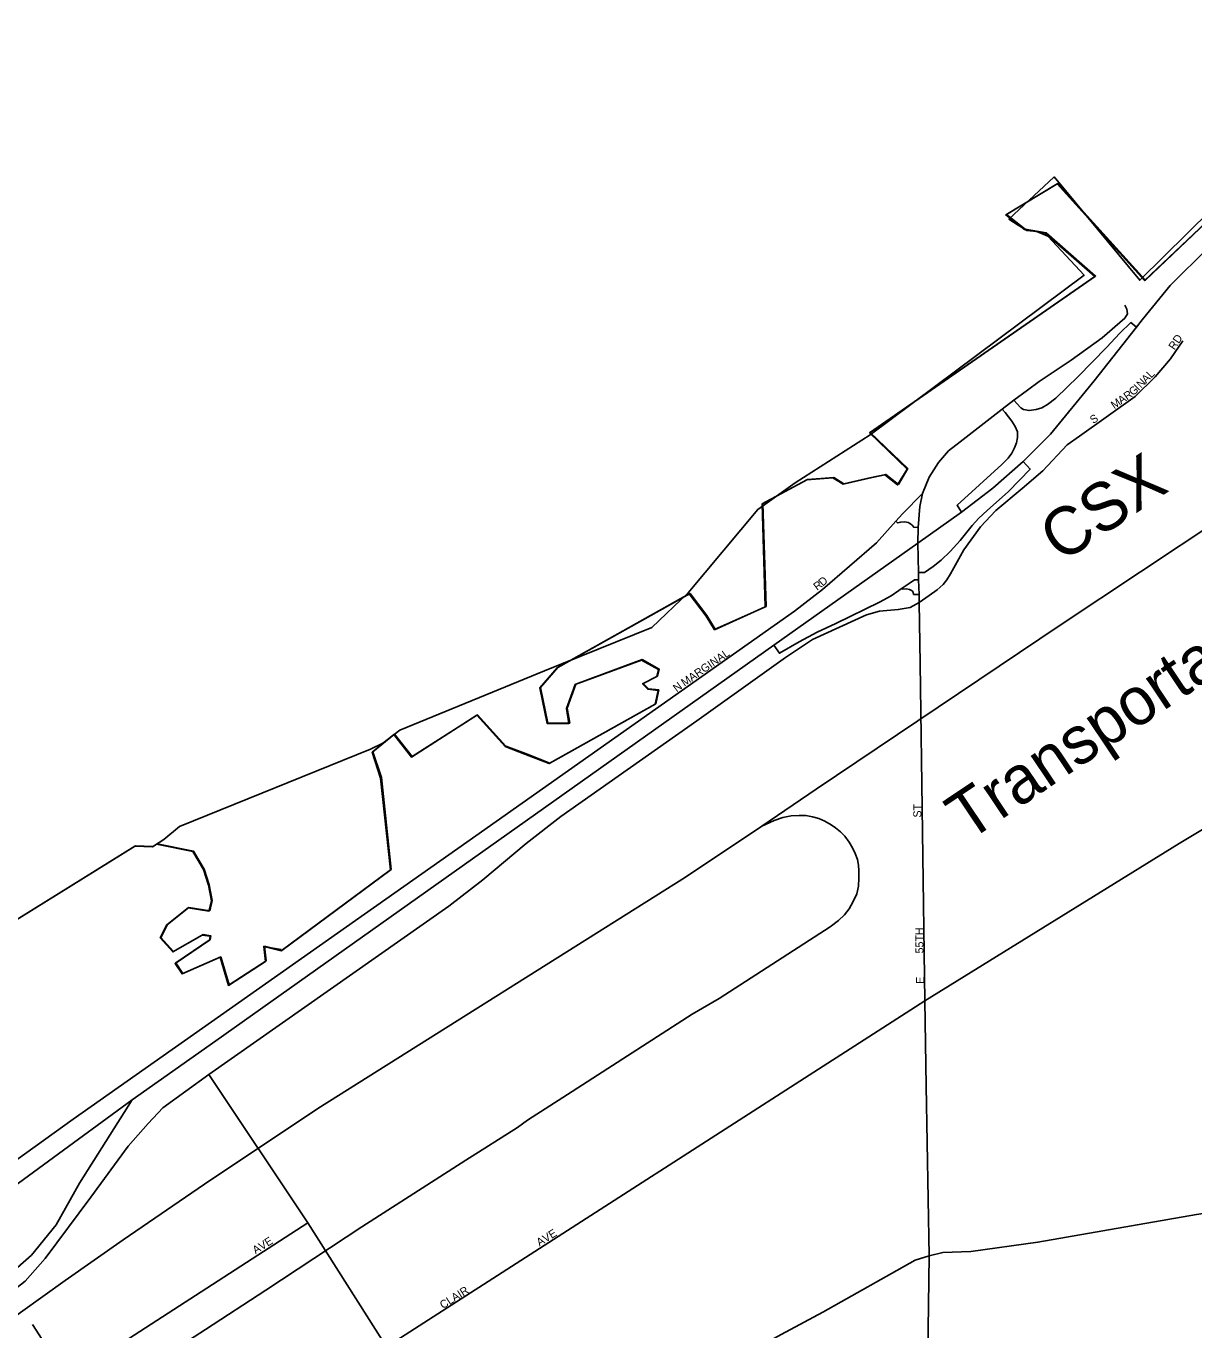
# Model space of a CAD drawing. Extents: x 2010165 to 2382125, y 1060529 to 1407316.
# Drawn here: x 2195265 to 2202559, y 1282247 to 1290394 of the extents above; entities that cross this region are included whole.
import ezdxf

# ---------------------------------------------------------------- set-up
doc = ezdxf.new("R2010")
doc.units = 0
for name, color, linetype in [('GM_X_City_Street', 7, 'Continuous'), ('GM_X_City_Street_Text', 7, 'Continuous'), ('GM_X_Corporation', 7, 'Continuous'), ('GM_X_County', 7, 'Continuous'), ('GM_X_Interchange_Ramps', 7, 'Continuous'), ('GM_X_Interstate_Route', 7, 'Continuous'), ('GM_X_Major_Lake', 7, 'Continuous'), ('GM_X_Major_River', 7, 'Continuous'), ('GM_X_Rail_Line', 7, 'Continuous'), ('GM_X_Rail_Line_Text', 7, 'Continuous'), ('GM_X_State_Route', 7, 'Continuous'), ('GM_X_US_Route', 7, 'Continuous')]:
    doc.layers.add(name, color=color, linetype=linetype)

msp = doc.modelspace()

# ---------------------------------------------------------------- linework, layer by layer
at = {"layer": 'GM_X_City_Street'}
for points in [[(2201519.7, 1288119), (2201592.7, 1288172), (2201791.4, 1288306.3), (2201984.8, 1288446), (2202127.1, 1288569.5), (2202143.2, 1288596.4), (2202140.5, 1288625.9), (2202127.1, 1288650.1)], [(2201844.4, 1287831.1), (2202192.4, 1288078.9), (2202316.1, 1288202.7), (2202413, 1288314.5), (2202489.1, 1288426.4)], [(2201434.1, 1288057), (2201519.7, 1288119)], [(2200863.6, 1287472.2), (2200905.2, 1287575.6), (2200964.3, 1287667), (2201026, 1287739.5), (2201098.6, 1287795.9), (2201361.5, 1288000.3)], [(2201361.5, 1288000.3), (2201434.1, 1288057)], [(2200842.8, 1286792.1), (2200905.3, 1286834.7), (2200954.9, 1286870.4), (2200992.5, 1286904.3), (2201015.3, 1286933), (2201038.7, 1286971.4), (2201121.5, 1287121.3), (2201225.6, 1287265.5), (2201321, 1287366.9), (2201486.1, 1287503.8), (2201614.4, 1287614.2), (2201767.9, 1287776.7), (2201844.4, 1287831.1)], [(2200863.6, 1287472.2), (2200738.5, 1287347), (2200696, 1287299.4), (2200575.7, 1287164.8), (2200237.9, 1286872.9), (2200063.9, 1286738.5), (2198073.7, 1285333.4), (2195559.4, 1283563), (2194028, 1282464.6), (2193791.3, 1282310.1), (2193665.2, 1282256), (2193614.3, 1282248.3), (2193557.1, 1282248.3), (2193387.2, 1282276.6), (2193303.9, 1282273.7), (2193229.2, 1282261.4), (2193177.5, 1282241.7)], [(2200839.4, 1286934.6), (2200838.4, 1286979.2), (2200834, 1287163), (2200836.5, 1287260.6), (2200845.9, 1287391.1), (2200863.6, 1287472.2)], [(2200848.3, 1286409.9), (2200842.8, 1286792.1), (2200841.6, 1286842.3), (2200839.4, 1286934.6)], [(2194694.7, 1282130.5), (2194996.1, 1282346.7), (2195257.9, 1282550.9), (2195383.5, 1282693.6), (2195668, 1283075.6), (2195903.1, 1283394.7), (2196027, 1283536.1), (2196119.5, 1283633.9), (2196406.7, 1283843.3), (2197904.1, 1284893.8), (2198118.1, 1285059.4), (2198387.9, 1285286), (2198604.4, 1285454.2), (2199455, 1286053.4), (2200006.9, 1286448.6), (2200177, 1286560.4), (2200514, 1286715.8), (2200594, 1286737.5), (2200712.4, 1286747.5), (2200787, 1286761.3), (2200842.8, 1286792.1)], [(2200878.3, 1284302), (2200848.3, 1286409.9)], [(2195567.4, 1280882.4), (2195932.5, 1281121.6), (2196013.9, 1281174.9), (2197516.4, 1282140.7), (2200878.3, 1284302)], [(2199077.4, 1272315.6), (2199404.8, 1273530.6), (2199757.3, 1274882.4), (2199487.9, 1276121.4), (2199423.7, 1276514.9), (2199347, 1276984.3), (2199266.6, 1277477.3), (2199158.9, 1278137), (2199026, 1278950.7), (2198913.3, 1279950.5), (2198889.4, 1280010.3), (2198105.6, 1281211.1), (2197516.4, 1282140.7), (2197025, 1282915.9), (2196406.7, 1283843.3)], [(2194295.9, 1280994.8), (2194592.7, 1281234.1), (2194909, 1281470.8), (2195521.2, 1281942), (2197025, 1282915.9)], [(2200959.9, 1276772.6), (2200948.1, 1277711.7), (2200932.3, 1278401.1), (2200913.6, 1279220.8), (2200891.7, 1280176.8), (2200883.1, 1280549.8), (2200879.8, 1280784.3), (2200879.9, 1280871.4), (2200904.1, 1282710.1)], [(2195521.2, 1281942), (2195345.6, 1282215.1), (2195304.2, 1282279.5)]]:
    msp.add_lwpolyline(points, dxfattribs=at)
at = {"layer": 'GM_X_Corporation'}
msp.add_lwpolyline([(2189760.3, 1281423.6), (2195942.9, 1285269.6), (2196053.2, 1285264.5), (2196079.5, 1285281.6), (2196306.8, 1285235.3), (2196372.8, 1285123.8), (2196404.4, 1285025.9), (2196422, 1284927.8), (2196407, 1284863.3), (2196276.3, 1284883.4), (2196143.5, 1284777), (2196102.7, 1284696.1), (2196180.3, 1284608.9), (2196365.2, 1284714.1), (2196413.5, 1284706.8), (2196409.9, 1284682.6), (2196195.5, 1284536.8), (2196238.7, 1284471.2), (2196475.8, 1284575.2), (2196528.7, 1284399.3), (2196759, 1284549.4), (2196749.6, 1284641.6), (2196858.3, 1284615.1), (2197540.4, 1285121.4), (2197479.2, 1285694.8), (2197426.5, 1285856.7), (2197561.2, 1285967.1), (2197671.7, 1285826.2), (2198078.9, 1286087.4), (2198256.5, 1285891.3), (2198379.6, 1285845), (2198531, 1285785), (2199193.2, 1286156.5), (2199211.9, 1286243.1), (2199147.6, 1286250.2), (2199115, 1286283.8), (2199204.5, 1286329.4), (2199213.9, 1286373.7), (2199108.6, 1286432.3), (2198693.7, 1286279.5), (2198639.9, 1286130.1), (2198655.5, 1286035.9), (2198519, 1286035.9), (2198473.4, 1286258.1), (2198581.7, 1286384.2), (2199407, 1286846.5), (2199511.5, 1286707.5), (2199565, 1286622), (2199881.8, 1286765.3), (2199861.6, 1287407.6), (2200140, 1287558.4), (2200304.4, 1287570.9), (2200367.2, 1287531.7), (2200531.1, 1287568.3), (2200629.1, 1287589.9), (2200708.3, 1287526.8), (2200766.9, 1287626.1), (2200532.6, 1287851.5), (2201939.6, 1288828.6), (2201630.4, 1289099.1), (2201499.6, 1289123.2), (2201383.8, 1289213.8), (2201703.7, 1289407.4), (2202251, 1288803.2), (2202632.4, 1289166.5)], dxfattribs=at)
at = {"layer": 'GM_X_County'}
msp.add_lwpolyline([(2189694.8, 1281382.8), (2195942.9, 1285269.6), (2196053.2, 1285264.5), (2196125, 1285311.2), (2196222.5, 1285392.3), (2197415.3, 1285876.2), (2197493.2, 1285913), (2197598.7, 1285994.2), (2198501.8, 1286365.1), (2199173.1, 1286635.8), (2199399.8, 1286852.5), (2199834.5, 1287374), (2200067.6, 1287540.6), (2200536.2, 1287839.6), (2201873.1, 1288836.5), (2201646.5, 1289081.5), (2201578.1, 1289111), (2201515.9, 1289116.5), (2201461.4, 1289150.2), (2201403, 1289187.8), (2201685.5, 1289451.1), (2202220.2, 1288805.4), (2202665.5, 1289244.7)], dxfattribs=at)
at = {"layer": 'GM_X_Interchange_Ramps'}
for points in [[(2202199, 1288511.4), (2202165.3, 1288540.7), (2202095.5, 1288475.9), (2202012, 1288385.7), (2201835.6, 1288204.4), (2201696.6, 1288068.2), (2201644.9, 1288029), (2201608.2, 1288007.6), (2201572.4, 1287996.9), (2201529.1, 1287991), (2201494.9, 1287998.7), (2201478, 1288008.4), (2201453.4, 1288035.6), (2201434.1, 1288057)], [(2201361.5, 1288000.3), (2201379.1, 1287978.2), (2201421.8, 1287924.5), (2201442.3, 1287891.3), (2201456.8, 1287858.2), (2201456.6, 1287823.6), (2201450.6, 1287789.1), (2201438.2, 1287757.4), (2201420.7, 1287725), (2201397.5, 1287694.4), (2201358.3, 1287653.9), (2201079.3, 1287399.3), (2201107.1, 1287356)], [(2200838.4, 1286979.2), (2200875, 1286979.3), (2200931.1, 1287017.6), (2200979.5, 1287057.3), (2201035.5, 1287110.9), (2201099.2, 1287180.1), (2201173.8, 1287272.7), (2201215.8, 1287319.4), (2201268.3, 1287367.7), (2201400.8, 1287486.5), (2201536.1, 1287626), (2201491.2, 1287673.3)], [(2200696, 1287299.4), (2200706.9, 1287288.8), (2200727.7, 1287294.5), (2200753.1, 1287295.6), (2200773.5, 1287291.5), (2200788.1, 1287283.9), (2200798.3, 1287275), (2200808.5, 1287261.9), (2200836.5, 1287260.6)], [(2199934.5, 1286525.1), (2199969.6, 1286474.4), (2200093, 1286546.6), (2200206, 1286607.1), (2200322.1, 1286661.1), (2200594.8, 1286793.4), (2200667.1, 1286833.9), (2200715.3, 1286867.7), (2200736.3, 1286881.3), (2200780.7, 1286910.9), (2200812.7, 1286934.4), (2200839.4, 1286934.6)], [(2200736.3, 1286881.3), (2200739.6, 1286876.2), (2200762.8, 1286878), (2200783.2, 1286873.9), (2200799.4, 1286864.4), (2200804.7, 1286856), (2200808.1, 1286842.1), (2200841.6, 1286842.3)]]:
    msp.add_lwpolyline(points, dxfattribs=at)
at = {"layer": 'GM_X_Interstate_Route'}
for points in [[(2200834, 1287163), (2201107.1, 1287356), (2201303.3, 1287506.9), (2201491.2, 1287673.3), (2201662.1, 1287844.3), (2201936.1, 1288177.4), (2202199, 1288511.4), (2202235.4, 1288557.5), (2202409.4, 1288772.9), (2202649.6, 1289011.1), (2202864.9, 1289188.8), (2203590.6, 1289733.1), (2203810.1, 1289897.7), (2204129.2, 1290111.6), (2204375.3, 1290238.9), (2204566.1, 1290317.8), (2204806.9, 1290387.6), (2204836.3, 1290393.8)], [(2200234.4, 1286737.7), (2200834, 1287163)], [(2196450.5, 1284054), (2199934.5, 1286525.1), (2200234.4, 1286737.7)], [(2195927.9, 1283683.3), (2196450.5, 1284054)], [(2194545.9, 1282646.1), (2194596.4, 1282695.4), (2194741.1, 1282815.3), (2194880.4, 1282918), (2195927.9, 1283683.3)]]:
    msp.add_lwpolyline(points, dxfattribs=at)
at = {"layer": 'GM_X_Major_Lake'}
for points in [[(2196083.9, 1285284.2), (2196311.2, 1285237.9), (2196377.2, 1285126.4), (2196408.8, 1285028.5), (2196426.4, 1284930.4), (2196411.4, 1284865.9), (2196280.7, 1284886), (2196147.9, 1284779.6), (2196107.1, 1284698.6), (2196184.7, 1284611.5), (2196369.6, 1284716.7), (2196417.9, 1284709.4), (2196414.3, 1284685.2), (2196199.9, 1284539.4), (2196243.1, 1284473.8), (2196480.2, 1284577.8), (2196533.1, 1284401.9), (2196763.4, 1284551.9), (2196753.9, 1284644.2), (2196862.7, 1284617.7), (2197544.8, 1285124), (2197483.6, 1285697.4), (2197430.9, 1285859.2), (2197565.6, 1285969.7), (2197676.1, 1285828.8), (2198083.3, 1286090), (2198260.9, 1285893.9), (2198384, 1285847.6), (2198535.4, 1285787.6), (2199197.6, 1286159.1), (2199216.3, 1286245.7), (2199152, 1286252.8), (2199119.4, 1286286.4), (2199208.9, 1286331.9), (2199218.3, 1286376.3), (2199113, 1286434.9), (2198698.1, 1286282), (2198644.3, 1286132.6), (2198659.9, 1286038.5), (2198523.4, 1286038.4), (2198477.8, 1286260.6), (2198586.1, 1286386.8), (2199411.4, 1286849.1), (2199515.9, 1286710.1), (2199569.4, 1286624.6), (2199886.2, 1286767.9), (2199866, 1287410.2), (2200144.4, 1287561), (2200308.8, 1287573.5), (2200371.6, 1287534.3), (2200535.5, 1287570.9), (2200633.5, 1287592.5), (2200712.7, 1287529.4), (2200771.3, 1287628.7), (2200537, 1287854.1), (2201944, 1288831.2), (2201634.8, 1289101.6), (2201504, 1289125.8), (2201388.2, 1289216.4), (2201708.1, 1289410), (2202255.4, 1288805.8), (2202636.8, 1289169)], [(2196083.9, 1285284.2), (2196311.2, 1285237.9), (2196377.2, 1285126.4), (2196408.8, 1285028.5), (2196426.4, 1284930.4), (2196411.4, 1284865.9), (2196280.7, 1284886), (2196147.9, 1284779.6), (2196107.1, 1284698.6), (2196184.7, 1284611.5), (2196369.6, 1284716.7), (2196417.9, 1284709.4), (2196414.3, 1284685.2), (2196199.9, 1284539.4), (2196243.1, 1284473.8), (2196480.2, 1284577.8), (2196533.1, 1284401.9), (2196763.4, 1284551.9), (2196753.9, 1284644.2), (2196862.7, 1284617.7), (2197544.8, 1285124), (2197483.6, 1285697.4), (2197430.9, 1285859.2), (2197565.6, 1285969.7), (2197676.1, 1285828.8), (2198083.3, 1286090), (2198260.9, 1285893.9), (2198384, 1285847.6), (2198535.4, 1285787.6), (2199197.6, 1286159.1), (2199216.3, 1286245.7), (2199152, 1286252.8), (2199119.4, 1286286.4), (2199208.9, 1286331.9), (2199218.3, 1286376.3), (2199113, 1286434.9), (2198698.1, 1286282), (2198644.3, 1286132.6), (2198659.9, 1286038.5), (2198523.4, 1286038.4), (2198477.8, 1286260.6), (2198586.1, 1286386.8), (2199411.4, 1286849.1), (2199515.9, 1286710.1), (2199569.4, 1286624.6), (2199886.2, 1286767.9), (2199866, 1287410.2), (2200144.4, 1287561), (2200308.8, 1287573.5), (2200371.6, 1287534.3), (2200535.5, 1287570.9), (2200633.5, 1287592.5), (2200712.7, 1287529.4), (2200771.3, 1287628.7), (2200537, 1287854.1), (2201944, 1288831.2), (2201634.8, 1289101.6), (2201504, 1289125.8), (2201388.2, 1289216.4), (2201708.1, 1289410), (2202255.4, 1288805.8), (2202636.8, 1289169)], [(2196083.9, 1285284.2), (2196311.2, 1285237.9), (2196377.2, 1285126.4), (2196408.8, 1285028.5), (2196426.4, 1284930.4), (2196411.4, 1284865.9), (2196280.7, 1284886), (2196147.9, 1284779.6), (2196107.1, 1284698.6), (2196184.7, 1284611.5), (2196369.6, 1284716.7), (2196417.9, 1284709.4), (2196414.3, 1284685.2), (2196199.9, 1284539.4), (2196243.1, 1284473.8), (2196480.2, 1284577.8), (2196533.1, 1284401.9), (2196763.4, 1284551.9), (2196753.9, 1284644.2), (2196862.7, 1284617.7), (2197544.8, 1285124), (2197483.6, 1285697.4), (2197430.9, 1285859.2), (2197565.6, 1285969.7), (2197676.1, 1285828.8), (2198083.3, 1286090), (2198260.9, 1285893.9), (2198384, 1285847.6), (2198535.4, 1285787.6), (2199197.6, 1286159.1), (2199216.3, 1286245.7), (2199152, 1286252.8), (2199119.4, 1286286.4), (2199208.9, 1286331.9), (2199218.3, 1286376.3), (2199113, 1286434.9), (2198698.1, 1286282), (2198644.3, 1286132.6), (2198659.9, 1286038.5), (2198523.4, 1286038.4), (2198477.8, 1286260.6), (2198586.1, 1286386.8), (2199411.4, 1286849.1), (2199515.9, 1286710.1), (2199569.4, 1286624.6), (2199886.2, 1286767.9), (2199866, 1287410.2), (2200144.4, 1287561), (2200308.8, 1287573.5), (2200371.6, 1287534.3), (2200535.5, 1287570.9), (2200633.5, 1287592.5), (2200712.7, 1287529.4), (2200771.3, 1287628.7), (2200537, 1287854.1), (2201944, 1288831.2), (2201634.8, 1289101.6), (2201504, 1289125.8), (2201388.2, 1289216.4), (2201708.1, 1289410), (2202255.4, 1288805.8), (2202636.8, 1289169)], [(2189764.7, 1281426.2), (2195947.3, 1285272.1), (2196057.6, 1285267), (2196083.9, 1285284.2)]]:
    msp.add_lwpolyline(points, dxfattribs=at)
at = {"layer": 'GM_X_Major_River'}
msp.add_line((2196746.2, 1284641.8), (2196858.2, 1284623.6), dxfattribs=at)
at = {"layer": 'GM_X_Rail_Line'}
for points in [[(2200199.7, 1285625.1), (2201722.6, 1286649.3), (2203228.1, 1287651)], [(2199860.7, 1285394.8), (2200199.7, 1285625.1)], [(2188784.3, 1277965.1), (2189752.1, 1278588.8), (2190639.6, 1279116), (2192678, 1280555.1), (2194231.5, 1281639.3), (2194948.6, 1282154.6), (2195509, 1282554.5), (2195871.7, 1282810.1), (2196378.5, 1283156.3), (2197087.3, 1283630.4), (2199383.9, 1285076.5), (2199860.7, 1285394.8)], [(2199860.7, 1285394.8), (2199937.1, 1285430.6), (2199990.5, 1285448.7), (2200042.8, 1285458), (2200093.2, 1285461.9), (2200134.8, 1285460), (2200175.4, 1285452.1), (2200215.1, 1285441.9), (2200252.8, 1285425.7), (2200292.4, 1285402.7), (2200320.3, 1285384.1), (2200350.6, 1285358.7), (2200377.6, 1285331.3), (2200404.5, 1285294.6)], [(2195636.5, 1281764.5), (2196384.2, 1282250.1), (2196761.5, 1282494.8), (2197362, 1282889.7), (2198010.4, 1283308.2), (2198333.9, 1283511.7), (2198397, 1283558.2), (2198645.6, 1283717.3), (2199425.2, 1284220.4), (2199594.5, 1284318.2), (2200286, 1284765.1), (2200338.4, 1284804.7), (2200375.6, 1284839.4), (2200406.4, 1284878.6), (2200431.4, 1284922.6), (2200452.4, 1284972.1), (2200464.2, 1285020), (2200466.1, 1285069.9), (2200465.2, 1285115.5), (2200464.7, 1285150.7), (2200457.8, 1285185.4), (2200443.1, 1285223.6), (2200426.5, 1285258.8), (2200404.5, 1285294.6)]]:
    msp.add_lwpolyline(points, dxfattribs=at)
at = {"layer": 'GM_X_State_Route'}
for points in [[(2200878.3, 1284302), (2202465.9, 1285285.5), (2202675.4, 1285411), (2203007.8, 1285604.3), (2204219, 1286357.3), (2204434, 1286491.9)], [(2200886.9, 1283771.3), (2200878.3, 1284302)], [(2200904.1, 1282710.1), (2200886.9, 1283771.3)], [(2195010.3, 1282483.7), (2195106.5, 1282545), (2195299.4, 1282714.4), (2195452.3, 1282902.7), (2195598.2, 1283163.9), (2195927.9, 1283683.3)]]:
    msp.add_lwpolyline(points, dxfattribs=at)
at = {"layer": 'GM_X_US_Route'}
for points in [[(2200904.1, 1282710.1), (2200990.5, 1282729.4), (2201165.2, 1282737.4), (2201584.7, 1282794.8), (2202573.9, 1282967.2), (2203430.6, 1283095.3), (2203775.1, 1283148.3), (2204176.3, 1283197.8), (2204479.8, 1283235.3), (2204771.8, 1283280.1), (2205049.8, 1283322.8), (2205339.8, 1283363.6), (2205655.8, 1283408.6), (2205869.8, 1283442.6), (2208926.9, 1283918)], [(2195310.7, 1279716.9), (2195406.6, 1279771.5), (2195540.9, 1279843.6), (2195772.2, 1279967.9), (2198105.6, 1281211.1), (2199508.9, 1281962.3), (2199732.1, 1282082.7), (2199981.1, 1282217.3), (2200240.2, 1282358.1), (2200816.9, 1282682.5), (2200904.1, 1282710.1)]]:
    msp.add_lwpolyline(points, dxfattribs=at)

# ---------------------------------------------------------------- texts
at = {"layer": 'GM_X_City_Street_Text'}
for s, rotation, p in [('RD', 56.31329, (2202437.2, 1288365.9)), ('N', 45.04695, (2202229.4, 1288127.6)), ('A', 45.04695, (2202260.5, 1288158.7)), ('L', 46.76803, (2202292.7, 1288191)), ('A', 34.69873, (2202104.7, 1288028.9)), ('R', 34.78991, (2202140.9, 1288054)), ('G', 41.63921, (2202178.6, 1288080.6)), ('I', 44.90845, (2202213.7, 1288112)), ('M', 34.68018, (2202061.3, 1287998.8)), ('S', 33.69847, (2201929.4, 1287906.5)), ('D', 41.44344, (2200240.5, 1286890.5)), ('R', 36.57366, (2200205.1, 1286864.1)), ('MARGINAL', 34.74498, (2199377.2, 1286265.2)), ('N', 36.87426, (2199328.6, 1286229.8)), ('ST', 90, (2200856, 1285447.9)), ('55TH', 90, (2200869.2, 1284598.7)), ('E', 90, (2200873.6, 1284409.5)), ('AVE', 32.0062, (2198471.2, 1282767.4)), ('AVE', 32.01275, (2196698, 1282719)), ('CLAIR', 32.46958, (2197868.3, 1282375.8))]:
    msp.add_text(s, height=50, rotation=rotation, dxfattribs=at).set_placement(p)
at = {"layer": 'GM_X_Rail_Line_Text'}
for s, rotation, p in [('CSX', 33.83718, (2201729.2, 1287034.9)), ('Transportation, Inc.', 33.87079, (2201146, 1285293.4))]:
    msp.add_text(s, height=299, rotation=rotation, dxfattribs=at).set_placement(p)

doc.saveas('drawing.dxf')
